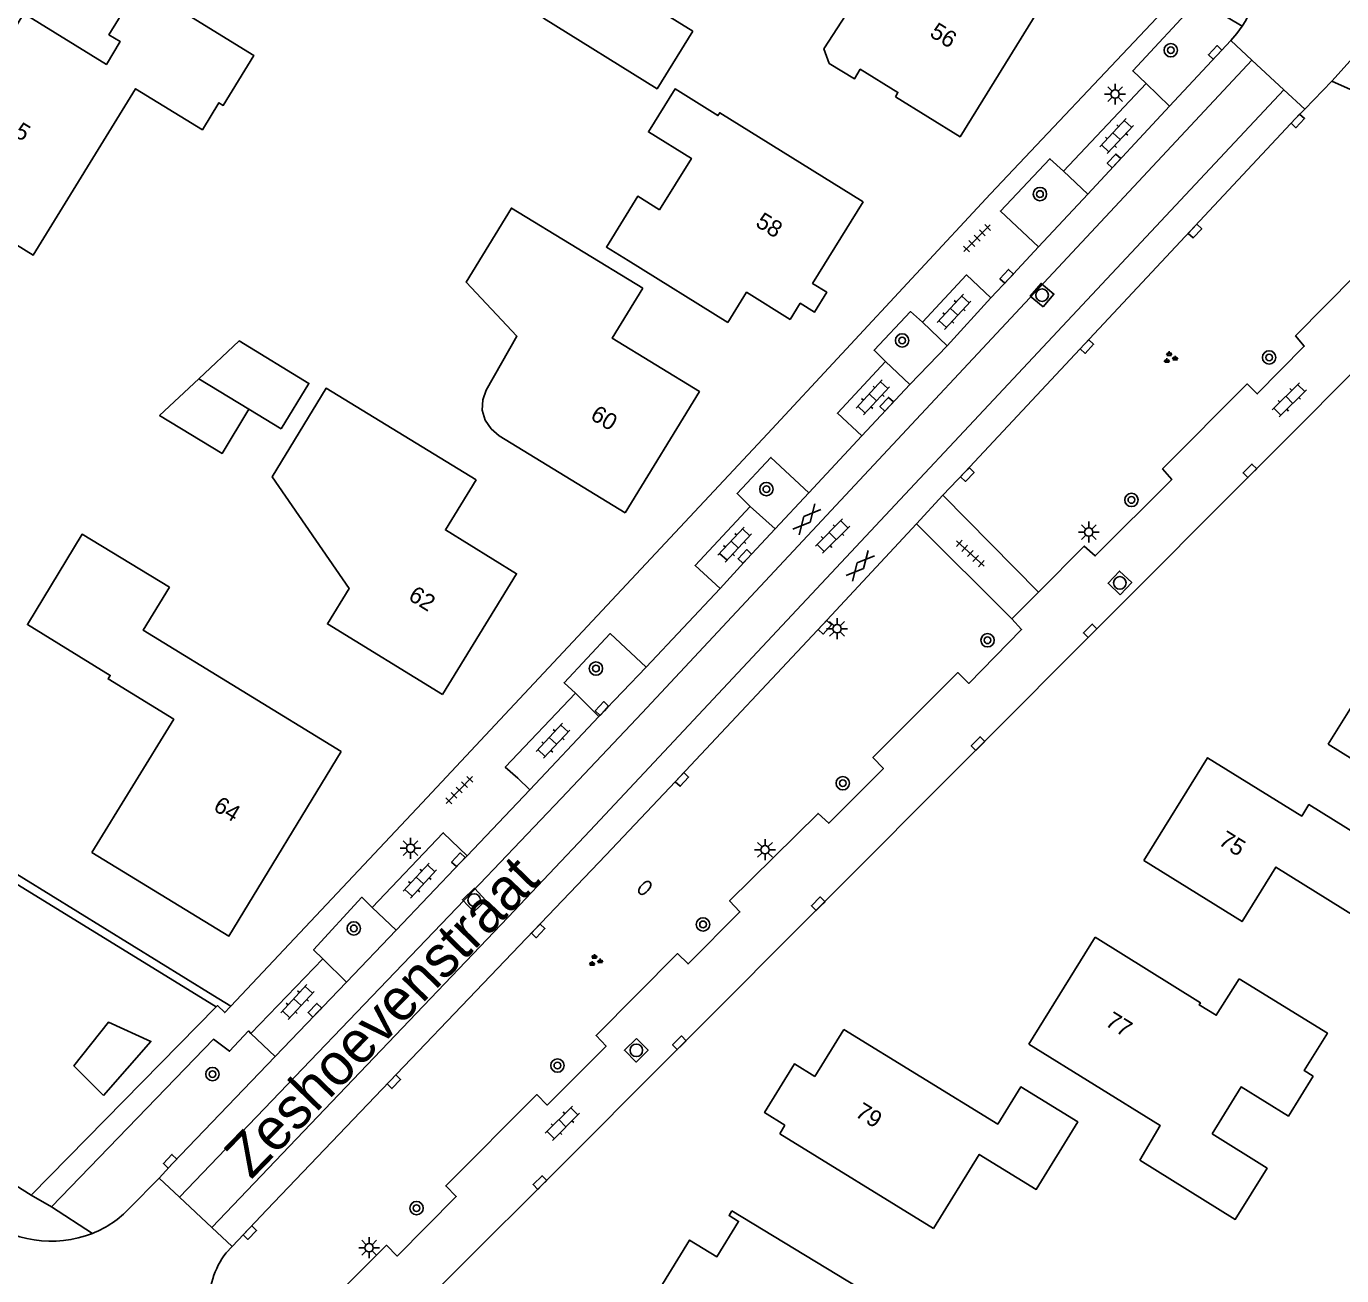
# Model space of a CAD drawing. Extents: x 136000 to 141000, y 400494 to 402006.
# Drawn here: x 138010.6 to 138089.2, y 401885.4 to 401960.1 of the extents above; entities that cross this region are included whole.
import ezdxf

# ---------------------------------------------------------------- set-up
doc = ezdxf.new("R2010")
doc.units = 0
for name, color, linetype in [('gg-afsc-erfafscheiding', 7, 'Continuous'), ('gg-anno-huisnummerreeks BGT', 7, 'Continuous'), ('gg-anno-openbare ruimte label', 7, 'Continuous'), ('gg-bbg-gedigitaliseerde bebouwing', 7, 'Continuous'), ('gg-bbg-gedigitaliseerde bijgebouw', 7, 'Continuous'), ('gg-bbg-hoofdgebouw', 7, 'Continuous'), ('gg-bbg-luifel en loopbrug', 7, 'Continuous'), ('gg-knt-verharding', 7, 'Continuous'), ('gt-grn-groengrens', 7, 'Continuous'), ('gt-grn-weggrens', 7, 'Continuous'), ('gt-symb-boom', 7, 'Continuous'), ('gt-symb-brandkraan', 7, 'Continuous'), ('gt-symb-gesloten verharding', 7, 'Continuous'), ('gt-symb-groenvak', 7, 'Continuous'), ('gt-symb-klinker verharding', 7, 'Continuous'), ('gt-symb-kolk', 7, 'Continuous'), ('gt-symb-lichtmast', 7, 'Continuous'), ('gt-symb-rioolschacht', 7, 'Continuous'), ('gt-symb-tegel verharding', 7, 'Continuous')]:
    doc.layers.add(name, color=color, linetype=linetype)

# ---------------------------------------------------------------- blocks, each defined once
blk = doc.blocks.new('gt0-KOLK')
at = {"layer": 'gt-symb-kolk'}
blk.add_lwpolyline([(0, 0), (0.375, 0), (0.375, 0.4), (-0.375, 0.4), (-0.375, 0), (0, 0)], dxfattribs=at)
blk = doc.blocks.new('gt0-BOOM')
at = {"layer": 'gt-symb-boom'}
for radius in [0.4, 0.2]:
    blk.add_circle((0, 0), radius, dxfattribs=at)
blk = doc.blocks.new('gt0-KL1')
at = {"layer": 'gt-symb-klinker verharding'}
for p, q in [((-1.15, 0.3), (1.15, 0.3)), ((-1, -0.3), (-1, 0.3)), ((-0.5, 0.3), (-0.5, 0.45)), ((0, -0.3), (0, 0.3)), ((0.5, 0.3), (0.5, 0.45)), ((1, -0.3), (1, 0.3)), ((-1.15, -0.3), (1.15, -0.3)), ((-0.5, -0.45), (-0.5, -0.3)), ((0.5, -0.45), (0.5, -0.3))]:
    blk.add_line(p, q, dxfattribs=at)
blk = doc.blocks.new('gt0-LMAST')
at = {"layer": 'gt-symb-lichtmast'}
for p, q in [((-0.182, 0.173), (-0.447, 0.438)), ((-0.005, 0.246), (-0.005, 0.621)), ((0.172, 0.173), (0.437, 0.438)), ((-0.255, -0.004), (-0.63, -0.004)), ((-0.182, -0.181), (-0.447, -0.446)), ((-0.005, -0.254), (-0.005, -0.629)), ((0.437, -0.446), (0.172, -0.181)), ((0.245, -0.004), (0.62, -0.004))]:
    blk.add_line(p, q, dxfattribs=at)
blk.add_circle((-0.005, -0.004), 0.25, dxfattribs=at)
blk = doc.blocks.new('gt0-TEG1')
at = {"layer": 'gt-symb-tegel verharding'}
for p, q in [((-1.125, 0), (1.125, 0)), ((-0.9, -0.25), (-0.9, 0.25)), ((-0.45, -0.25), (-0.45, 0.25)), ((0, -0.25), (0, 0.25)), ((0.45, -0.25), (0.45, 0.25)), ((0.9, -0.25), (0.9, 0.25))]:
    blk.add_line(p, q, dxfattribs=at)
blk = doc.blocks.new('gt0-RS')
at = {"layer": 'gt-symb-rioolschacht'}
blk.add_lwpolyline([(-0.5, -0.5), (0.5, -0.5), (0.5, 0.5), (-0.5, 0.5)], close=True, dxfattribs=at)
blk.add_circle((0, 0), 0.375, dxfattribs=at)
blk = doc.blocks.new('gt0-GRVAK')
at = {"layer": 'gt-symb-groenvak'}
for p, q in [((-0.11, 0.189), (-0.228, 0.24)), ((-0.182, 0.153), (0.088, 0.153)), ((-0.091, 0.211), (-0.156, 0.322)), ((-0.047, 0.214), (-0.047, 0.393)), ((-0.004, 0.211), (0.061, 0.322)), ((0.015, 0.189), (0.133, 0.24)), ((0.262, -0.052), (0.197, 0.059)), ((0.305, -0.049), (0.305, 0.13)), ((0.349, -0.052), (0.414, 0.059)), ((-0.245, -0.228), (-0.363, -0.177)), ((-0.318, -0.264), (-0.047, -0.264)), ((-0.226, -0.206), (-0.291, -0.095)), ((-0.183, -0.203), (-0.183, -0.024)), ((-0.139, -0.206), (-0.074, -0.095)), ((-0.12, -0.228), (-0.002, -0.177)), ((0.243, -0.074), (0.125, -0.023)), ((0.17, -0.11), (0.441, -0.11)), ((0.368, -0.074), (0.486, -0.023))]:
    blk.add_line(p, q, dxfattribs=at)
blk = doc.blocks.new('gt0-GESVH1')
at = {"layer": 'gt-symb-gesloten verharding'}
for p, q in [((-0.992, -0.261), (0.008, 0.239)), ((0.008, -0.261), (-0.992, 0.239)), ((0.008, 0.239), (1.008, -0.261)), ((1.008, 0.239), (0.008, -0.261))]:
    blk.add_line(p, q, dxfattribs=at)
blk = doc.blocks.new('gt0-BR')
at = {"layer": 'gt-symb-brandkraan'}
for centre, radius, start, end in [((-0.244, 0), 0.206, 107.56694, 252.43307), ((0.599, -2.664), 3, 106.89205, 107.56694), ((0, -0.691), 0.938, 73.10799, 106.89205), ((-0.599, -2.664), 3, 72.43309, 73.10799), ((0.244, 0), 0.206, 287.56695, 72.43309), ((0.599, 2.664), 3, 252.43307, 253.10797), ((0, 0.691), 0.938, 253.10797, 286.89206), ((-0.599, 2.664), 3, 286.89206, 287.56695)]:
    blk.add_arc(centre, radius, start, end, dxfattribs=at)

msp = doc.modelspace()

# ---------------------------------------------------------------- linework, layer by layer
at = {"layer": 'gg-afsc-erfafscheiding'}
for q in [(138007.339, 401911.011), (138022.782, 401901.496)]:
    msp.add_line((138021.707, 401902.158), q, dxfattribs=at)
at = {"layer": 'gg-bbg-gedigitaliseerde bebouwing'}
msp.add_line((138052.502, 401942.381), (138046.537, 401946.078), dxfattribs=at)
for points in [[(138062.517, 401955.871), (138062.674, 401956.126), (138060.422, 401957.51), (138060.067, 401956.932), (138058.556, 401957.86), (138058.247, 401958.731), (138059.837, 401961.195), (138060.631, 401961.373), (138060.966, 401961.916), (138058.077, 401963.692), (138058.547, 401964.456), (138056.763, 401965.553)], [(138004.127, 401950.626), (138010.964, 401946.399), (138017.09, 401956.352), (138021.08, 401953.896), (138022.075, 401955.512), (138022.33, 401955.355), (138024.163, 401958.332), (138017.33, 401962.559)], [(138048.419, 401949.114), (138050.321, 401952.182), (138047.757, 401953.771), (138049.346, 401956.335), (138051.91, 401954.746), (138052.016, 401954.917), (138060.6, 401949.597)], [(138046.537, 401946.078), (138045.236, 401946.885), (138047.118, 401949.921), (138048.419, 401949.114)], [(138047.412, 401944.418), (138039.561, 401949.213), (138036.851, 401944.775), (138039.891, 401941.546), (138038.052, 401938.322), (138037.855, 401937.751), (138037.816, 401937.13), (138037.995, 401936.541), (138038.355, 401936.016), (138038.821, 401935.591), (138046.366, 401930.984)], [(138035.438, 401920.135), (138028.554, 401924.346), (138029.849, 401926.47), (138025.254, 401933.135), (138028.474, 401938.437), (138037.448, 401932.973)], [(138102.023, 401917.509), (138100.65, 401915.308), (138097.472, 401917.29), (138094.883, 401913.137), (138088.401, 401917.17)], [(138083.069, 401903.12), (138088.355, 401899.882), (138086.954, 401897.654), (138087.499, 401897.311)], [(138064.808, 401888.206), (138067.533, 401892.635), (138070.94, 401890.539), (138073.421, 401894.573), (138070.011, 401896.67), (138068.64, 401894.441), (138059.441, 401900.1)], [(138081.452, 401893.853), (138083.191, 401896.672), (138086.025, 401894.923), (138087.499, 401897.311)], [(138077.133, 401892.289), (138082.845, 401888.744), (138084.747, 401891.808), (138081.452, 401893.853)], [(138052.741, 401889.25), (138062.769, 401883.18), (138060.864, 401880.004)]]:
    msp.add_lwpolyline(points, dxfattribs=at)
at = {"layer": 'gg-bbg-gedigitaliseerde bijgebouw'}
for p, q in [((138020.861, 401939.008), (138023.862, 401937.186)), ((138023.862, 401937.186), (138025.802, 401936.007))]:
    msp.add_line(p, q, dxfattribs=at)
for points in [[(138050.403, 401959.79), (138048.268, 401956.351), (138041.474, 401960.567), (138043.582, 401964.023), (138050.403, 401959.79)], [(138025.802, 401936.007), (138027.456, 401938.729), (138023.273, 401941.269), (138020.861, 401939.008)]]:
    msp.add_lwpolyline(points, dxfattribs=at)
at = {"layer": 'gg-bbg-hoofdgebouw'}
for p, q in [((138092.361, 401923.53), (138088.401, 401917.17)), ((138074.469, 401905.624), (138070.501, 401899.23)), ((138059.441, 401900.1), (138057.71, 401897.292)), ((138055.915, 401894.379), (138055.601, 401893.87)), ((138055.601, 401893.87), (138064.808, 401888.206))]:
    msp.add_line(p, q, dxfattribs=at)
for points in [[(138056.763, 401965.553), (138058.706, 401968.69), (138063.361, 401965.806), (138063.43, 401965.917), (138071.135, 401961.144), (138066.385, 401953.475), (138062.517, 401955.871)], [(138017.33, 401962.559), (138015.493, 401959.58), (138016.171, 401959.172), (138015.347, 401957.803), (138010.399, 401960.846), (138008.505, 401957.766), (138008.21, 401957.943), (138006.35, 401954.904), (138006.643, 401954.718), (138004.127, 401950.626)], [(138056.234, 401942.555), (138056.835, 401943.524), (138057.685, 401942.997), (138058.417, 401944.178), (138057.567, 401944.705), (138060.6, 401949.597)], [(138046.366, 401930.984), (138050.8, 401938.243), (138045.587, 401941.431), (138047.412, 401944.418)], [(138056.234, 401942.555), (138053.619, 401944.183), (138052.502, 401942.381)], [(138035.438, 401920.135), (138039.874, 401927.352), (138035.614, 401929.97), (138037.448, 401932.973)], [(138019.11, 401926.548), (138013.888, 401929.709), (138010.619, 401924.308), (138015.57, 401921.274), (138015.44, 401921.06), (138019.367, 401918.653), (138014.48, 401910.68)], [(138029.386, 401916.721), (138017.543, 401923.972), (138019.11, 401926.548)], [(138029.386, 401916.721), (138022.664, 401905.682), (138014.48, 401910.68)], [(138077.368, 401910.202), (138083.245, 401906.548), (138085.272, 401909.809), (138091.642, 401905.849), (138093.87, 401909.432), (138087.246, 401913.551), (138086.818, 401912.863), (138081.191, 401916.35), (138077.368, 401910.202)], [(138074.469, 401905.624), (138080.757, 401901.692), (138080.685, 401901.575), (138081.706, 401900.953), (138083.069, 401903.12)], [(138070.501, 401899.23), (138078.36, 401894.352), (138077.133, 401892.289)], [(138057.71, 401897.292), (138056.485, 401898.047), (138054.699, 401895.129), (138055.915, 401894.379)], [(138047.902, 401883.747), (138050.216, 401887.512), (138051.845, 401886.511), (138053.145, 401888.626), (138052.573, 401888.977), (138052.741, 401889.25)]]:
    msp.add_lwpolyline(points, dxfattribs=at)
at = {"layer": 'gg-bbg-luifel en loopbrug'}
msp.add_lwpolyline([(138020.861, 401939.008), (138018.523, 401936.817), (138022.259, 401934.547), (138023.862, 401937.186)], dxfattribs=at)
at = {"layer": 'gg-knt-verharding'}
for p, q in [((138078.907, 401955.312), (138082.586, 401959.234)), ((138082.586, 401959.234), (138083.825, 401958.056)), ((138090.081, 401958.412), (138088.618, 401956.808)), ((138083.825, 401958.056), (138085.745, 401956.285)), ((138087.003, 401955.137), (138088.618, 401956.808)), ((138088.618, 401956.808), (138097.323, 401952.914)), ((138072.577, 401951.411), (138077.505, 401956.653)), ((138077.505, 401956.653), (138078.907, 401955.312)), ((138085.745, 401956.285), (138087.003, 401955.137)), ((138078.907, 401955.312), (138074.035, 401950.041)), ((138074.035, 401950.041), (138072.577, 401951.411)), ((138071.082, 401946.897), (138074.035, 401950.041)), ((138065.62, 401940.987), (138068.229, 401943.852)), ((138065.62, 401940.987), (138064.143, 401942.397)), ((138063.375, 401938.674), (138065.62, 401940.987)), ((138061.938, 401940.043), (138063.375, 401938.674)), ((138063.375, 401938.674), (138060.523, 401935.59)), ((138060.523, 401935.59), (138057.347, 401932.186)), ((138055.333, 401930.028), (138057.347, 401932.186)), ((138063.79, 401930.341), (138065.365, 401932.051)), ((138065.365, 401932.051), (138071.084, 401926.257)), ((138053.839, 401931.368), (138055.333, 401930.028)), ((138063.79, 401930.341), (138069.487, 401924.656)), ((138052.049, 401926.476), (138047.614, 401921.76)), ((138071.084, 401926.257), (138069.487, 401924.656)), ((138044.795, 401918.808), (138047.614, 401921.76)), ((138043.391, 401920.212), (138044.795, 401918.808)), ((138044.795, 401918.808), (138040.666, 401914.437)), ((138040.666, 401914.437), (138036.921, 401910.489)), ((138032.668, 401906.034), (138031.238, 401907.402)), ((138029.699, 401902.922), (138032.668, 401906.034)), ((138023.983, 401899.87), (138028.275, 401904.329)), ((138028.275, 401904.329), (138029.699, 401902.922)), ((138029.699, 401902.922), (138025.441, 401898.477)), ((138010.851, 401890.19), (138021.908, 401901.447)), ((138022.717, 401901.427), (138022.782, 401901.496)), ((138025.441, 401898.477), (138023.983, 401899.87)), ((138010.851, 401890.19), (137999.402, 401897.39)), ((138016.729, 401889.422), (138018.489, 401891.21)), ((138019.719, 401890.07), (138018.489, 401891.21)), ((138021.637, 401888.268), (138019.719, 401890.07)), ((138012.059, 401889.502), (138014.521, 401887.911)), ((138022.858, 401887.134), (138024.94, 401889.323)), ((138022.858, 401887.134), (138021.637, 401888.268)), ((138022.496, 401886.754), (138022.858, 401887.134))]:
    msp.add_line(p, q, dxfattribs=at)
for points in [[(138083.259, 401960.082), (138080.651, 401961.65), (138076.708, 401957.416), (138077.505, 401956.653)], [(138022.782, 401901.496), (138034.226, 401913.644), (138054.865, 401935.716), (138068.197, 401950.072), (138078.149, 401960.598)], [(138083.259, 401960.082), (138082.943, 401959.644), (138082.586, 401959.234)], [(138019.719, 401890.07), (138037.667, 401908.814), (138042.531, 401913.909), (138047.37, 401919.026), (138083.825, 401958.056)], [(138021.637, 401888.268), (138039.365, 401906.823), (138044.27, 401911.989), (138085.745, 401956.285)], [(138065.365, 401932.051), (138066.681, 401933.417), (138086.436, 401954.564), (138087.003, 401955.137)], [(138071.084, 401926.257), (138073.814, 401929.006), (138074.471, 401928.42), (138079.041, 401932.991), (138078.494, 401933.617), (138083.561, 401938.7), (138084.159, 401938.103), (138086.969, 401940.952), (138086.453, 401941.573), (138091.823, 401947.009), (138092.418, 401946.41), (138095.953, 401949.909), (138095.164, 401950.748), (138097.323, 401952.914)], [(138072.577, 401951.411), (138071.763, 401952.166), (138068.797, 401949.037), (138071.082, 401946.897)], [(138107.148, 401949.113), (138102.472, 401951.986), (138092.253, 401941.78), (138041.407, 401890.807), (138032.909, 401882.354), (138028.989, 401878.363)], [(138071.082, 401946.897), (138069.319, 401944.996), (138068.229, 401943.852)], [(138068.229, 401943.852), (138066.764, 401945.219), (138064.143, 401942.397)], [(138064.143, 401942.397), (138063.427, 401943.029), (138061.244, 401940.715), (138061.938, 401940.043)], [(138060.523, 401935.59), (138059.053, 401936.949), (138061.938, 401940.043)], [(138057.347, 401932.186), (138055.076, 401934.307), (138053.056, 401932.14), (138053.839, 401931.368)], [(138052.049, 401926.476), (138050.539, 401927.842), (138053.839, 401931.368)], [(138024.94, 401889.323), (138045.203, 401910.521), (138049.375, 401914.931), (138058.159, 401924.287), (138063.79, 401930.341)], [(138055.333, 401930.028), (138053.663, 401928.248), (138052.049, 401926.476)], [(138069.487, 401924.656), (138070.066, 401924.01), (138066.904, 401920.788), (138066.261, 401921.44), (138061.177, 401916.357), (138061.806, 401915.697), (138058.533, 401912.433), (138057.898, 401913.022), (138052.608, 401907.803), (138053.225, 401907.129), (138050.127, 401904.026), (138049.486, 401904.639), (138044.622, 401899.748), (138045.22, 401899.111), (138041.69, 401895.579), (138041.074, 401896.209), (138035.63, 401890.747), (138036.265, 401890.112), (138032.727, 401886.557), (138032.086, 401887.197), (138028.784, 401883.9), (138029.408, 401883.232), (138025.921, 401879.745)], [(138047.614, 401921.76), (138045.471, 401923.777), (138042.71, 401920.829), (138043.391, 401920.212)], [(138040.666, 401914.437), (138039.939, 401915.124), (138039.192, 401915.789), (138043.391, 401920.212)], [(138036.921, 401910.489), (138035.484, 401911.862), (138031.238, 401907.402)], [(138032.668, 401906.034), (138036.533, 401910.109), (138036.921, 401910.489)], [(138031.238, 401907.402), (138030.622, 401908.01), (138027.733, 401904.857), (138028.275, 401904.329)], [(138021.908, 401901.447), (138021.994, 401901.534), (138022.422, 401901.114), (138022.717, 401901.427)], [(138023.983, 401899.87), (138023.83, 401900.013), (138022.71, 401898.802), (138021.754, 401899.516), (138012.059, 401889.502)], [(138018.489, 401891.21), (138019.299, 401892.081), (138025.441, 401898.477)]]:
    msp.add_lwpolyline(points, dxfattribs=at)
for centre, radius, start, end in [((138078.288, 401963.333), 5.94, 326.81419, 29.6707), ((138012.193, 401893.682), 6.223, 291.97093, 316.79906), ((138012.043, 401894.191), 6.752, 231.14086, 291.5323), ((138026.736, 401883.624), 5.27, 143.56312, 181.69309)]:
    msp.add_arc(centre, radius, start, end, dxfattribs=at)
at = {"layer": 'gt-grn-groengrens'}
msp.add_line((138021.908, 401901.447), (138007.407, 401910.382), dxfattribs=at)
msp.add_lwpolyline([(138015.177, 401896.149), (138018.005, 401899.391), (138015.47, 401900.543), (138013.402, 401897.924), (138015.177, 401896.149)], dxfattribs=at)
at = {"layer": 'gt-grn-weggrens'}
msp.add_line((138010.851, 401890.19), (138012.059, 401889.502), dxfattribs=at)

# ---------------------------------------------------------------- block references
at = {"layer": 'gt-symb-boom'}
for p in [(138078.985, 401958.652), (138071.165, 401950.052), (138062.923, 401941.3), (138084.868, 401940.283), (138054.805, 401932.412), (138076.632, 401931.762), (138068.032, 401923.372), (138044.616, 401921.682), (138059.376, 401914.827), (138030.136, 401906.145), (138051.017, 401906.384), (138021.686, 401897.434), (138042.31, 401897.946), (138033.885, 401889.418)]:
    msp.add_blockref('gt0-BOOM', p, dxfattribs=at)
at = {"layer": 'gt-symb-brandkraan', "rotation": -131.1282300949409}
msp.add_blockref('gt0-BR', (138047.537, 401908.57), dxfattribs=at)
at = {"layer": 'gt-symb-gesloten verharding', "rotation": 49.17506471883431}
for p in [(138057.215, 401930.608), (138060.408, 401927.831)]:
    msp.add_blockref('gt0-GESVH1', p, dxfattribs=at)
at = {"layer": 'gt-symb-groenvak'}
for p in [(138078.94, 401940.256), (138044.567, 401904.216)]:
    msp.add_blockref('gt0-GRVAK', p, dxfattribs=at)
at = {"layer": 'gt-symb-klinker verharding'}
for p, rotation in [((138075.746, 401953.517), -132.89389072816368), ((138066.028, 401943.01), -132.89389072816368), ((138061.172, 401937.896), -132.89389072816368), ((138086.072, 401937.75), -135.1620809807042), ((138052.912, 401929.093), -132.89389072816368), ((138058.763, 401929.601), -135.1620809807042), ((138042.046, 401917.362), -132.89389072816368), ((138034.086, 401909.005), -132.89389072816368), ((138026.766, 401901.736), -132.8938907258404), ((138042.612, 401894.497), -135.16208097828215)]:
    msp.add_blockref('gt0-KL1', p, dxfattribs=dict(at, rotation=rotation))
at = {"layer": 'gt-symb-kolk'}
for p, rotation in [((138081.786, 401958.386), 46.877783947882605), ((138086.436, 401954.564), -133.0081543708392), ((138075.737, 401951.897), 47.13461293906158), ((138080.289, 401947.975), -133.099402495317), ((138069.319, 401944.996), 47.14601733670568), ((138073.827, 401941.069), -133.04237125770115), ((138062.144, 401937.344), 47.20895838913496), ((138066.681, 401933.417), -133.92144404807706), ((138083.86, 401933.363), 45.039943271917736), ((138053.663, 401928.248), 46.81486288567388), ((138058.159, 401924.287), -133.21935755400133), ((138074.307, 401923.796), 45.165478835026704), ((138045.118, 401919.157), 47.277382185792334), ((138067.6, 401917.052), 45.05706749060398), ((138049.609, 401915.188), -132.2601188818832), ((138036.533, 401910.109), 46.512389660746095), ((138058.046, 401907.478), 45.03994327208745), ((138041.015, 401906.136), -133.75029526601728), ((138027.955, 401901.113), 46.03851492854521), ((138049.744, 401899.166), 45.074180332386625), ((138032.383, 401897.117), -133.68184182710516), ((138019.299, 401892.081), 47.06027511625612), ((138041.407, 401890.807), 44.84593344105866), ((138023.771, 401888.094), -133.56191429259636)]:
    msp.add_blockref('gt0-KOLK', p, dxfattribs=dict(at, rotation=rotation))
at = {"layer": 'gt-symb-lichtmast'}
for p in [(138075.661, 401956.031), (138074.089, 401929.844), (138059.036, 401924.066), (138033.533, 401910.941), (138054.729, 401910.852), (138031.058, 401887.057)]:
    msp.add_blockref('gt0-LMAST', p, dxfattribs=at)
at = {"layer": 'gt-symb-rioolschacht'}
for p, rotation in [((138071.291, 401944.009), 49.99396476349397), ((138075.941, 401926.802), 47.00915359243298), ((138037.333, 401907.839), 43.59614055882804), ((138047.029, 401898.858), -135.05135562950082)]:
    msp.add_blockref('gt0-RS', p, dxfattribs=dict(at, rotation=rotation))
at = {"layer": 'gt-symb-tegel verharding'}
for p, rotation in [((138067.403, 401947.41), 45.32415936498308), ((138066.997, 401928.562), -42.68995778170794), ((138036.443, 401914.418), 45.32415936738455)]:
    msp.add_blockref('gt0-TEG1', p, dxfattribs=dict(at, rotation=rotation))

# ---------------------------------------------------------------- texts
at = {"layer": 'gg-anno-huisnummerreeks BGT'}
for s, rotation, p in [('56', 328.2, (138064.51, 401959.519)), ('5', 328.5, (138009.757, 401953.552)), ('58', 328.2, (138054.094, 401948.168)), ('60', 328.6, (138044.217, 401936.63)), ('62', 328.4, (138033.332, 401925.832)), ('64', 328.7, (138021.675, 401913.244)), ('75', 328.1, (138081.781, 401911.196)), ('77', 328.2, (138075.006, 401900.375)), ('79', 328.3, (138060.05, 401894.945))]:
    msp.add_text(s, height=1, rotation=rotation, dxfattribs=at).set_placement(p)
at = {"layer": 'gg-anno-openbare ruimte label'}
msp.add_text('Zeshoevenstraat', height=2.5, rotation=45.8, dxfattribs=at).set_placement((138023.991, 401891.091))

doc.saveas('drawing.dxf')
